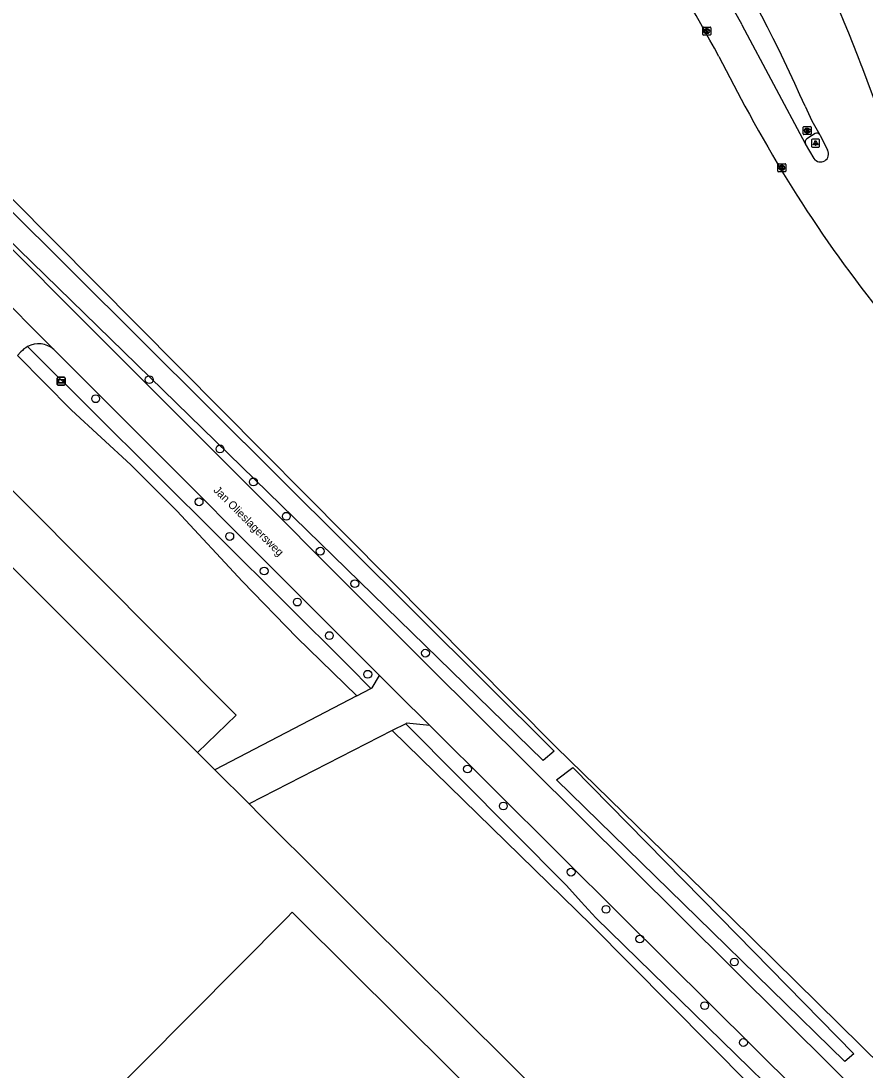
# Model space of a CAD drawing. Extents: x 155018 to 156648, y 383980 to 385733.
# Drawn here: x 155666.4 to 155771.9, y 385480.9 to 385612 of the extents above; entities that cross this region are included whole.
import ezdxf

# ---------------------------------------------------------------- set-up
doc = ezdxf.new("R2010")
doc.units = 0
for name, color, linetype in [('IMGEO_Berm_groen', 7, 'Continuous'), ('IMGEO_Boom', 7, 'Continuous'), ('IMGEO_Greppel_droge_sloot', 7, 'Continuous'), ('IMGEO_Groenvoorziening', 7, 'Continuous'), ('IMGEO_Hek', 7, 'Continuous'), ('IMGEO_Kolk', 7, 'Continuous'), ('IMGEO_Lichtpunt', 7, 'Continuous'), ('IMGEO_Openbare_ruimte_label', 7, 'Continuous'), ('IMGEO_Pand', 7, 'Continuous'), ('IMGEO_Rijbaan_lokaal_gesloten', 7, 'Continuous'), ('IMGEO_Rijbaan_lokaal_open', 7, 'Continuous'), ('IMGEO_Rioolput', 7, 'Continuous'), ('IMGEO_Verkeerseiland_gesloten', 7, 'Continuous'), ('IMGEO_Verklikker', 7, 'Continuous')]:
    doc.layers.add(name, color=color, linetype=linetype)

msp = doc.modelspace()

# ---------------------------------------------------------------- linework, layer by layer
at = {"layer": 'IMGEO_Berm_groen'}
msp.add_lwpolyline([(155774.11, 385481.28), (155755.11, 385500), (155733.22, 385521.32), (155665.28, 385589.78), (155650.49, 385604.2), (155631.56, 385613.61), (155629.78, 385621.92), (155623.35, 385615.56)], dxfattribs=at)
at = {"layer": 'IMGEO_Boom'}
for centre in [(155682.42, 385567.19), (155675.73, 385564.8), (155691.26, 385558.53), (155695.44, 385554.41), (155688.65, 385551.92), (155699.55, 385550.12), (155692.48, 385547.6), (155703.79, 385545.75), (155696.79, 385543.28), (155708.11, 385541.7), (155700.93, 385539.4), (155704.92, 385535.21), (155716.94, 385533.02), (155709.73, 385530.38), (155722.2, 385518.54), (155726.67, 385513.92), (155735.14, 385505.66), (155739.51, 385501.01), (155743.73, 385497.3), (155755.54, 385494.43), (155751.84, 385488.98), (155756.68, 385484.37)]:
    msp.add_circle(centre, 0.489, dxfattribs=at)
at = {"layer": 'IMGEO_Greppel_droge_sloot'}
for points in [[(155655.47, 385597.89), (155733.01, 385520.78), (155731.66, 385519.6), (155656.27, 385593.03), (155653.29, 385595.44)], [(155667.2, 385571.31), (155707.39, 385531.34), (155710.12, 385528.59)], [(155665.94, 385570.2), (155672.72, 385563.39), (155680.12, 385556.53), (155685.85, 385550.8), (155694.08, 385541.96), (155700.88, 385534.98), (155708.37, 385527.67)], [(155714.48, 385524.2), (155734.57, 385503.97), (155736.41, 385501.96), (155738.25, 385499.93), (155778.53, 385460.63), (155789.93, 385449.5), (155795.03, 385444.11), (155808.22, 385431.25), (155808.12, 385431.14), (155807.26, 385430.22), (155799.78, 385436.84), (155788.43, 385447.89), (155777.21, 385459.2), (155737.64, 385499.09), (155712.8, 385523.34)], [(155733.32, 385517.17), (155735.37, 385518.75), (155753.75, 385500), (155770.48, 385482.95), (155769.35, 385482.02), (155750.92, 385500), (155733.32, 385517.17)]]:
    msp.add_lwpolyline(points, dxfattribs=at)
at = {"layer": 'IMGEO_Groenvoorziening'}
for points in [[(155688.45, 385520.6), (155693.29, 385525.29), (155657.19, 385561.44)], [(155688.45, 385520.6), (155656.14, 385552.86), (155652.37, 385556.61)], [(155690.63, 385518.42), (155688.45, 385520.6)], [(155694.89, 385514.18), (155696.31, 385512.75), (155704.35, 385504.73), (155709.11, 385500), (155764.27, 385445.24), (155815.28, 385394.61)]]:
    msp.add_lwpolyline(points, dxfattribs=at)
at = {"layer": 'IMGEO_Hek'}
for points in [[(155755.11, 385500), (155733.22, 385521.32), (155665.28, 385589.78), (155650.49, 385604.2), (155631.56, 385613.61), (155629.78, 385621.92)], [(155656.14, 385552.86), (155688.45, 385520.6)], [(155688.45, 385520.6), (155690.63, 385518.42)], [(155690.63, 385518.42), (155694.89, 385514.18)], [(155694.89, 385514.18), (155696.31, 385512.75)], [(155696.31, 385512.75), (155704.35, 385504.73)], [(155704.35, 385504.73), (155709.11, 385500)], [(155709.11, 385500), (155764.27, 385445.24)], [(155774.11, 385481.28), (155755.11, 385500)]]:
    msp.add_lwpolyline(points, dxfattribs=at)
at = {"layer": 'IMGEO_Kolk'}
for p, q in [((155751.59, 385610.31), (155751.59, 385611.16)), ((155751.66, 385611.23), (155752.52, 385611.23)), ((155752.08, 385611.01), (155752.1, 385611.01)), ((155752.1, 385610.45), (155752.08, 385610.45)), ((155752.59, 385611.16), (155752.59, 385610.31)), ((155752.52, 385610.23), (155751.66, 385610.23)), ((155760.97, 385593.23), (155760.97, 385594.08)), ((155761.05, 385594.16), (155761.9, 385594.16)), ((155761.46, 385593.94), (155761.48, 385593.94)), ((155761.97, 385594.08), (155761.97, 385593.23)), ((155761.9, 385593.16), (155761.05, 385593.16)), ((155761.48, 385593.38), (155761.46, 385593.38))]:
    msp.add_line(p, q, dxfattribs=at)
for points in [[(155751.59, 385610.31), (155751.59, 385611.16)], [(155751.66, 385611.23), (155752.52, 385611.23)], [(155751.91, 385610.93), (155752.03, 385610.93), (155752.03, 385610.78), (155752.16, 385610.93), (155752.33, 385610.93), (155752.18, 385610.78), (155752.33, 385610.53), (155752.18, 385610.53), (155752.1, 385610.7), (155752.03, 385610.63), (155752.03, 385610.53), (155751.91, 385610.53), (155751.91, 385610.93)], [(155752.59, 385611.16), (155752.59, 385610.31)], [(155752.52, 385610.23), (155751.66, 385610.23)], [(155760.97, 385593.23), (155760.97, 385594.08)], [(155761.05, 385594.16), (155761.9, 385594.16)], [(155761.29, 385593.86), (155761.42, 385593.86), (155761.42, 385593.71), (155761.54, 385593.86), (155761.71, 385593.86), (155761.56, 385593.71), (155761.72, 385593.46), (155761.56, 385593.46), (155761.48, 385593.62), (155761.42, 385593.56), (155761.42, 385593.46), (155761.29, 385593.46), (155761.29, 385593.86)], [(155761.97, 385594.08), (155761.97, 385593.23)], [(155761.9, 385593.16), (155761.05, 385593.16)]]:
    msp.add_lwpolyline(points, dxfattribs=at)
for centre, start, end in [((155751.67, 385611.16), 91.552, 178.448), ((155751.67, 385611.16), 91.552, 178.448), ((155752.51, 385611.16), 1.552, 88.448), ((155752.51, 385611.16), 1.552, 88.448), ((155751.67, 385610.31), 181.552, 268.448), ((155751.67, 385610.31), 181.552, 268.448), ((155752.51, 385610.31), 271.552, 358.448), ((155752.51, 385610.31), 271.552, 358.448), ((155761.05, 385594.08), 91.552, 178.448), ((155761.05, 385594.08), 91.552, 178.448), ((155761.9, 385594.08), 1.552, 88.448), ((155761.9, 385594.08), 1.552, 88.448), ((155761.05, 385593.23), 181.552, 268.448), ((155761.05, 385593.23), 181.552, 268.448), ((155761.9, 385593.23), 271.552, 358.448), ((155761.9, 385593.23), 271.552, 358.448)]:
    msp.add_arc(centre, 0.0765, start, end, dxfattribs=at)
for centre, major_axis, ratio, start_param, end_param in [((155752.08, 385610.73), (-0.387, 0.002), 0.722429, 4.712389, 7.853982), ((155752.1, 385610.73), (-0.39, 0.002), 0.717154, 1.570796, 4.712389), ((155761.46, 385593.66), (-0.387, 0.002), 0.722429, 4.712389, 7.853982), ((155761.48, 385593.66), (-0.39, 0.002), 0.717154, 1.570796, 4.712389)]:
    msp.add_ellipse(centre, major_axis=major_axis, ratio=ratio, start_param=start_param, end_param=end_param, dxfattribs=at)
at = {"layer": 'IMGEO_Lichtpunt'}
for p, q in [((155765.19, 385597.14), (155765.19, 385596.33)), ((155765.19, 385597.14), (155765.19, 385596.33)), ((155766.09, 385597.23), (155765.29, 385597.23)), ((155766.09, 385597.23), (155765.29, 385597.23)), ((155765.29, 385596.24), (155766.09, 385596.24)), ((155765.29, 385596.24), (155766.09, 385596.24)), ((155766.19, 385596.33), (155766.19, 385597.14)), ((155766.19, 385596.33), (155766.19, 385597.14))]:
    msp.add_line(p, q, dxfattribs=at)
for points in [[(155765.57, 385596.8), (155765.6, 385596.77), (155765.42, 385596.51), (155765.38, 385596.54), (155765.57, 385596.8)], [(155765.67, 385596.75), (155765.72, 385596.75), (155765.72, 385596.43), (155765.67, 385596.43), (155765.67, 385596.75)], [(155765.78, 385596.77), (155765.82, 385596.8), (155766, 385596.54), (155765.96, 385596.51), (155765.78, 385596.77)]]:
    msp.add_lwpolyline(points, dxfattribs=at)
msp.add_circle((155765.69, 385596.94), 0.0994, dxfattribs=at)
for centre, start, end in [((155765.29, 385597.14), 90, 180), ((155765.29, 385597.14), 90, 180), ((155765.29, 385596.33), 180, 270), ((155765.29, 385596.33), 180, 270), ((155766.09, 385597.14), 0, 90), ((155766.09, 385597.14), 0, 90), ((155766.09, 385596.33), 270, 0), ((155766.09, 385596.33), 270, 360)]:
    msp.add_arc(centre, 0.0946, start, end, dxfattribs=at)
at = {"layer": 'IMGEO_Pand'}
msp.add_lwpolyline([(155771.63, 385429.79), (155700.96, 385500), (155700.3, 385500.65), (155699.65, 385500), (155633.04, 385432.97)], dxfattribs=at)
at = {"layer": 'IMGEO_Rijbaan_lokaal_gesloten'}
for points in [[(155764.42, 385596.64), (155756.52, 385611.49)], [(155753.6, 385607.55), (155756.86, 385601.37)], [(155773.59, 385600.63), (155771.46, 385606.33)], [(155764.38, 385601.34), (155765.21, 385599.54), (155766.23, 385597.77)], [(155766.23, 385597.77), (155766.27, 385597.71), (155767.2, 385595.86)], [(155765.5, 385594.82), (155764.42, 385596.64)], [(155844.64, 385405.08), (155841.78, 385407.84), (155783.27, 385465.93), (155779.16, 385470), (155768.03, 385481.05), (155748.94, 385500), (155717.18, 385531.53), (155653.29, 385595.44)], [(155662.52, 385578.93), (155670.48, 385570.97)], [(155670.48, 385570.97), (155711.2, 385530.22)], [(155711.2, 385530.22), (155713.4, 385528.02), (155717.48, 385523.97)], [(155717.48, 385523.97), (155741.61, 385500), (155779.84, 385462.04), (155824.89, 385417.3), (155825.85, 385415.98), (155826.75, 385414.64), (155827.58, 385413.24)]]:
    msp.add_lwpolyline(points, dxfattribs=at)
for centre, radius, start, end in [((155623.02, 385550.67), 158.54, 20.5524, 37.6663), ((155589.82, 385520.36), 189.98, 28.6663, 40.5175), ((155603.62, 385530.7), 175.6, 23.7237, 40.003), ((155588.66, 385519.17), 187.13, 28.1835, 39.6498), ((155904.62, 385680.04), 167.39, 208.0314, 220.8521), ((155766.32, 385595.38), 1, 214.1122, 28.5729)]:
    msp.add_arc(centre, radius, start, end, dxfattribs=at)
at = {"layer": 'IMGEO_Rijbaan_lokaal_open'}
for points in [[(155666.39, 385570.66), (155665.94, 385570.2)], [(155710.12, 385528.59), (155710.3, 385528.68), (155711.2, 385530.22)], [(155708.37, 385527.67), (155710.12, 385528.59)], [(155708.37, 385527.67), (155690.63, 385518.42)], [(155714.48, 385524.2), (155712.8, 385523.34)], [(155717.48, 385523.97), (155714.57, 385524.25), (155714.48, 385524.2)], [(155712.8, 385523.34), (155694.89, 385514.18)], [(155694.89, 385514.18), (155690.63, 385518.42)]]:
    msp.add_lwpolyline(points, dxfattribs=at)
for centre, radius, start, end in [((155668.61, 385568.74), 2.93, 118.68, 139.2046), ((155668.59, 385568.76), 2.9, 49.4048, 118.5444)]:
    msp.add_arc(centre, radius, start, end, dxfattribs=at)
at = {"layer": 'IMGEO_Rioolput'}
for p, q in [((155764.15, 385597.88), (155764.15, 385598.73)), ((155764.22, 385598.8), (155765.08, 385598.8)), ((155765.15, 385598.73), (155765.15, 385597.88)), ((155765.08, 385597.8), (155764.22, 385597.8)), ((155764.66, 385598.02), (155764.63, 385598.02)), ((155764.64, 385598.58), (155764.66, 385598.58))]:
    msp.add_line(p, q, dxfattribs=at)
for points in [[(155764.15, 385597.88), (155764.15, 385598.73)], [(155764.22, 385598.8), (155765.08, 385598.8)], [(155765.15, 385598.73), (155765.15, 385597.88)], [(155765.08, 385597.8), (155764.22, 385597.8)], [(155764.74, 385598.5), (155764.48, 385598.5), (155764.48, 385598.1)], [(155764.48, 385598.1), (155764.61, 385598.1), (155764.61, 385598.27), (155764.62, 385598.27)], [(155764.66, 385598.42), (155764.61, 385598.42), (155764.61, 385598.34)], [(155764.61, 385598.34), (155764.66, 385598.34)], [(155764.67, 385598.24), (155764.74, 385598.1), (155764.88, 385598.1), (155764.81, 385598.23)]]:
    msp.add_lwpolyline(points, dxfattribs=at)
for centre, radius, start, end in [((155764.22, 385598.73), 0.0765, 91.552, 178.448), ((155764.22, 385598.73), 0.0765, 91.552, 178.448), ((155765.07, 385598.73), 0.0765, 1.552, 88.448), ((155765.07, 385598.73), 0.0765, 1.552, 88.448), ((155764.22, 385597.88), 0.0765, 181.552, 268.448), ((155764.22, 385597.88), 0.0765, 181.552, 268.448), ((155764.62, 385598.21), 0.0533, 26.0293, 88.6989), ((155764.67, 385598.33), 0.0964, 77.0061, 93.1865), ((155764.65, 385598.53), 0.19, 274.7715, 282.9687), ((155764.68, 385598.38), 0.0378, 276.6634, 79.6772), ((155764.74, 385598.39), 0.109, 350.3612, 89.416), ((155764.73, 385598.39), 0.112, 277.5842, 350.9817), ((155764.72, 385598.18), 0.108, 29.5134, 73.7905), ((155765.07, 385597.88), 0.0765, 271.552, 358.448), ((155765.07, 385597.88), 0.0765, 271.552, 358.448)]:
    msp.add_arc(centre, radius, start, end, dxfattribs=at)
for centre, major_axis, ratio, start_param, end_param in [((155764.64, 385598.3), (-0.387, 0.002), 0.722429, 4.712389, 7.853982), ((155764.66, 385598.3), (-0.39, 0.002), 0.717154, 1.570796, 4.712389)]:
    msp.add_ellipse(centre, major_axis=major_axis, ratio=ratio, start_param=start_param, end_param=end_param, dxfattribs=at)
at = {"layer": 'IMGEO_Verkeerseiland_gesloten'}
msp.add_lwpolyline([(155765.65, 385597.93), (155764.6, 385597.29)], dxfattribs=at)
for centre, radius, start, end in [((155765.85, 385597.51), 0.469, 34.769, 114.336), ((155764.88, 385596.86), 0.508, 123.8819, 206.3435)]:
    msp.add_arc(centre, radius, start, end, dxfattribs=at)
at = {"layer": 'IMGEO_Verklikker'}
for p, q in [((155670.91, 385566.59), (155670.91, 385567.39)), ((155670.91, 385567.39), (155670.91, 385566.59)), ((155671.01, 385567.49), (155671.8, 385567.49)), ((155671.8, 385567.49), (155671.01, 385567.49)), ((155671.9, 385567.39), (155671.9, 385566.59)), ((155671.9, 385566.59), (155671.9, 385567.39)), ((155671.8, 385566.49), (155671.01, 385566.49)), ((155671.01, 385566.49), (155671.8, 385566.49))]:
    msp.add_line(p, q, dxfattribs=at)
for points in [[(155671.01, 385567.22), (155671.79, 385567.22), (155671.79, 385566.76), (155671.01, 385566.76), (155671.01, 385567.22)], [(155671.07, 385567.16), (155671.07, 385566.82), (155671.73, 385566.82), (155671.73, 385567.16), (155671.07, 385567.16)]]:
    msp.add_lwpolyline(points, dxfattribs=at)
for centre, start, end in [((155671.01, 385567.39), 90, 180), ((155671.01, 385567.39), 90, 180), ((155671.8, 385567.39), 0, 90), ((155671.8, 385567.39), 360, 90), ((155671.01, 385566.59), 180, 270), ((155671.01, 385566.59), 180, 270), ((155671.8, 385566.59), 270, 0), ((155671.8, 385566.59), 270, 0)]:
    msp.add_arc(centre, 0.1, start, end, dxfattribs=at)

# ---------------------------------------------------------------- texts
at = {"layer": 'IMGEO_Openbare_ruimte_label'}
msp.add_text('Jan Olieslagersweg', height=1, rotation=315, dxfattribs=at).set_placement((155690.37, 385553.3))

doc.saveas('drawing.dxf')
